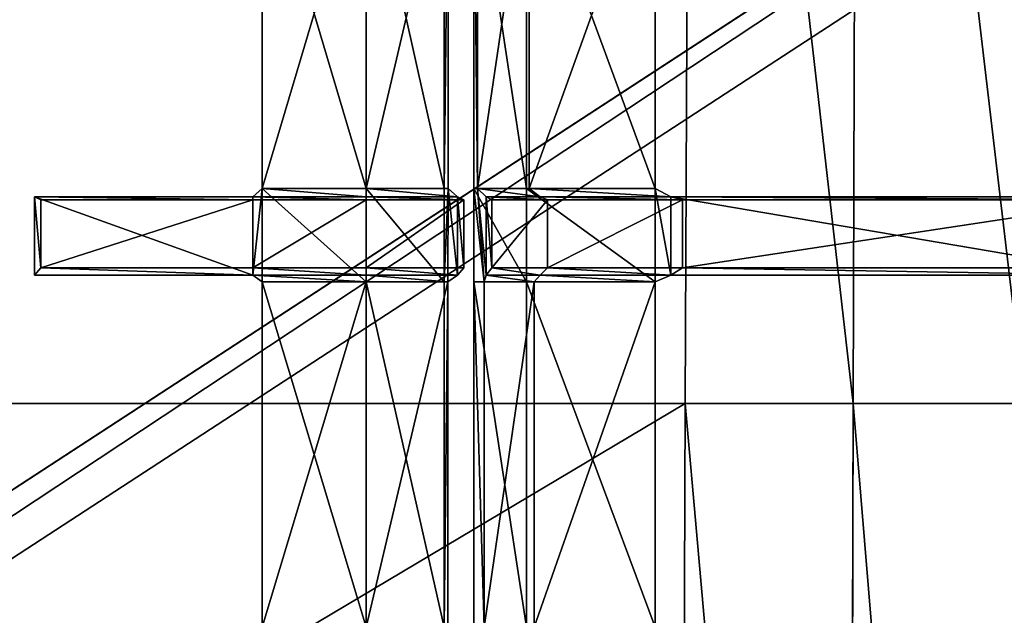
# Model space of a CAD drawing. Extents: x 0 to 31, y 0 to 21.2.
# Tile 517 of 574: x 19 to 23, y 12.5 to 14.9. Entities that reach past the tile are written whole.
import ezdxf

# ---------------------------------------------------------------- set-up
doc = ezdxf.new("R2010")
doc.units = 0
doc.header["$MEASUREMENT"] = 0
doc.layers.get('0').update_dxf_attribs({"color": 13, "linetype": 'CONTINUOUS'})
for name, color, linetype in [('CAST_IRON', 250, 'CONTINUOUS'), ('GALVANIZED_METAL', 252, 'CONTINUOUS'), ('GRATES', 250, 'CONTINUOUS')]:
    doc.layers.add(name, color=color, linetype=linetype)

# ---------------------------------------------------------------- blocks, each defined once
blk = doc.blocks.new('NGM5058UC_TRADECAD_DXF')
at = {"layer": 'CAST_IRON', "color": 0}
for p, q in [((6.2156, 8.55555, -0.18725), (6.1889, 2.72605, -0.18725)), ((6.2156, 8.55555, -0.18725), (6.1889, 2.72605, -0.18725)), ((6.8794, 2.72605, -0.18725), (6.8973, 8.55555, -0.18725)), ((6.8794, 2.72605, -0.18725), (6.8973, 8.55555, -0.18725)), ((6.1889, 2.72605, -0.18725), (-6.4489, 2.72605, -0.18725)), ((6.1889, 2.72605, -0.18725), (-6.4489, 2.72605, -0.18725)), ((6.1889, 2.72605, -0.18725), (6.1622, -4.78625, -0.18725)), ((6.1889, 2.72605, -0.18725), (6.1622, -4.78625, -0.18725)), ((6.8794, 2.72605, -0.18725), (6.1889, 2.72605, -0.18725)), ((6.8794, 2.72605, -0.18725), (6.1889, 2.72605, -0.18725)), ((6.8616, -4.87565, -0.18725), (6.8794, 2.72605, -0.18725)), ((6.8616, -4.87565, -0.18725), (6.8794, 2.72605, -0.18725)), ((7.5831, 2.72605, -0.18725), (6.8794, 2.72605, -0.18725)), ((7.5831, 2.72605, -0.18725), (6.8794, 2.72605, -0.18725))]:
    blk.add_line(p, q, dxfattribs=at)
at = {"layer": 'GALVANIZED_METAL', "color": 0}
for p, q in [((14.216, 9.40775, -1.89865), (-14.3866, -9.24295, -1.89865)), ((14.216, 9.40775, -1.89865), (-14.3866, -9.24295, -1.89865)), ((-14.2165, -9.41305, -1.89865), (14.386, 9.23775, -1.89865)), ((-14.2165, -9.41305, -1.89865), (14.386, 9.23775, -1.89865))]:
    blk.add_line(p, q, dxfattribs=at)
at = {"layer": 'GRATES', "color": 0}
for p, q in [((4.4517, 5.04845, 0.98805), (4.4517, 3.60915, 0.98805)), ((4.4517, 3.60915, 0.70725), (4.4517, 5.04845, 0.70725)), ((4.4517, 3.60915, 0.70725), (4.4517, 5.04845, 0.70725)), ((4.4517, 5.04845, 0.98805), (4.4517, 3.60915, 0.98805)), ((4.8784, 5.04845, 0.70725), (4.8784, 3.60915, 0.70725)), ((4.8784, 3.60915, 0.98805), (4.8784, 5.04845, 0.98805)), ((4.8784, 5.04845, 0.70725), (4.8784, 3.60915, 0.70725)), ((4.8784, 3.60915, 0.98805), (4.8784, 5.04845, 0.98805)), ((5.199, 3.60915, 0.70725), (5.199, 5.04845, 0.70725)), ((5.199, 3.60915, 0.70725), (5.199, 5.04845, 0.70725)), ((5.216, 5.04845, 0.98805), (5.216, 3.60915, 0.98805)), ((5.216, 5.04845, 0.98805), (5.216, 3.60915, 0.98805)), ((5.3207, 5.04845, 0.70725), (5.3207, 3.60915, 0.70725)), ((5.3207, 5.04845, 0.70725), (5.3207, 3.60915, 0.70725)), ((5.3364, 3.60915, 0.98805), (5.3364, 5.04845, 0.98805)), ((5.3364, 3.60915, 0.98805), (5.3364, 5.04845, 0.98805)), ((5.5381, 3.60915, 0.70725), (5.5381, 5.04845, 0.70725)), ((5.5381, 3.60915, 0.70725), (5.5381, 5.04845, 0.70725)), ((5.5492, 5.04845, 0.98805), (5.5492, 3.60915, 0.98805)), ((5.5492, 5.04845, 0.98805), (5.5492, 3.60915, 0.98805)), ((6.066, 5.04845, 0.70725), (6.066, 3.60915, 0.70725)), ((6.066, 3.60915, 0.98805), (6.066, 5.04845, 0.98805)), ((6.066, 5.04845, 0.70725), (6.066, 3.60915, 0.70725)), ((6.066, 3.60915, 0.98805), (6.066, 5.04845, 0.98805)), ((4.4517, 3.60915, 0.98805), (4.413, 3.57525, 1.46245)), ((4.4517, 3.60915, 0.98805), (4.413, 3.57525, 1.46245)), ((4.4517, 3.60915, 0.98805), (4.4517, 3.60915, 0.70725)), ((4.4517, 3.60915, 0.98805), (4.4517, 3.60915, 0.70725)), ((4.4517, 3.60915, 0.98805), (4.4517, 3.22635, 0.98805)), ((4.4517, 3.22635, 0.70725), (4.4517, 3.60915, 0.70725)), ((4.4517, 3.60915, 0.98805), (4.4517, 3.22635, 0.98805)), ((4.8784, 3.60915, 0.70725), (4.4517, 3.60915, 0.70725)), ((4.4517, 3.22635, 0.70725), (4.4517, 3.60915, 0.70725)), ((4.8784, 3.60915, 0.70725), (4.4517, 3.60915, 0.70725)), ((4.8784, 3.60915, 0.98805), (4.4517, 3.60915, 0.98805)), ((4.8784, 3.60915, 0.98805), (4.4517, 3.60915, 0.98805)), ((4.8784, 3.60915, 0.70725), (5.199, 3.60915, 0.70725)), ((5.216, 3.60915, 0.98805), (4.8784, 3.60915, 0.98805)), ((4.8784, 3.60915, 0.70725), (5.199, 3.60915, 0.70725)), ((4.8784, 3.60915, 0.70725), (4.8784, 3.22635, 0.70725)), ((4.8784, 3.57525, 1.46245), (4.8784, 3.60915, 0.98805)), ((5.216, 3.60915, 0.98805), (4.8784, 3.60915, 0.98805)), ((4.8784, 3.60915, 0.70725), (4.8784, 3.22635, 0.70725)), ((4.8784, 3.57525, 1.46245), (4.8784, 3.60915, 0.98805)), ((5.199, 3.60915, 0.70725), (5.216, 3.60915, 0.98805)), ((5.199, 3.22635, 0.70725), (5.199, 3.60915, 0.70725)), ((5.199, 3.60915, 0.70725), (5.216, 3.60915, 0.98805)), ((5.199, 3.22635, 0.70725), (5.199, 3.60915, 0.70725)), ((5.2143, 3.22635, 0.98805), (5.216, 3.60915, 0.98805)), ((5.2143, 3.22635, 0.98805), (5.216, 3.60915, 0.98805)), ((5.216, 3.60915, 0.98805), (5.2536, 3.57525, 1.46245)), ((5.216, 3.60915, 0.98805), (5.2536, 3.57525, 1.46245)), ((5.3207, 3.60915, 0.70725), (5.5381, 3.60915, 0.70725)), ((5.3364, 3.60915, 0.98805), (5.3207, 3.60915, 0.70725)), ((5.3207, 3.60915, 0.70725), (5.5381, 3.60915, 0.70725)), ((5.3207, 3.60915, 0.70725), (5.3207, 3.22635, 0.70725)), ((5.3207, 3.60915, 0.70725), (5.3642, 3.22635, 0.98805)), ((5.3207, 3.60915, 0.70725), (5.3207, 3.22635, 0.70725)), ((5.3207, 3.60915, 0.70725), (5.3642, 3.22635, 0.98805)), ((5.3364, 3.60915, 0.98805), (5.3207, 3.60915, 0.70725)), ((5.5492, 3.60915, 0.98805), (5.3364, 3.60915, 0.98805)), ((5.372, 3.57525, 1.46245), (5.3364, 3.60915, 0.98805)), ((5.5492, 3.60915, 0.98805), (5.3364, 3.60915, 0.98805)), ((5.3364, 3.60915, 0.98805), (5.3642, 3.22635, 0.98805)), ((5.3364, 3.60915, 0.98805), (5.372, 3.25375, 1.46245)), ((5.3364, 3.60915, 0.98805), (5.3642, 3.22635, 0.98805)), ((5.372, 3.57525, 1.46245), (5.3364, 3.60915, 0.98805)), ((5.3364, 3.60915, 0.98805), (5.372, 3.25375, 1.46245)), ((5.5381, 3.22635, 0.70725), (5.5381, 3.60915, 0.70725)), ((6.066, 3.60915, 0.70725), (5.5381, 3.60915, 0.70725)), ((5.5381, 3.22635, 0.70725), (5.5381, 3.60915, 0.70725)), ((6.066, 3.60915, 0.70725), (5.5381, 3.60915, 0.70725)), ((5.5492, 3.60915, 0.98805), (5.5934, 3.57525, 1.46245)), ((6.066, 3.60915, 0.98805), (5.5492, 3.60915, 0.98805)), ((5.5492, 3.60915, 0.98805), (5.5934, 3.57525, 1.46245)), ((6.066, 3.60915, 0.98805), (5.5492, 3.60915, 0.98805)), ((6.066, 3.60915, 0.70725), (6.066, 3.60915, 0.98805)), ((6.066, 3.60915, 0.70725), (6.066, 3.60915, 0.98805)), ((6.066, 3.60915, 0.70725), (6.066, 3.22635, 0.70725)), ((6.066, 3.22635, 0.98805), (6.066, 3.60915, 0.98805)), ((6.131, 3.57525, 1.46245), (6.066, 3.60915, 0.98805)), ((6.066, 3.22635, 0.98805), (6.066, 3.60915, 0.98805)), ((6.066, 3.60915, 0.70725), (6.066, 3.22635, 0.70725)), ((6.131, 3.57525, 1.46245), (6.066, 3.60915, 0.98805)), ((3.5166, 3.57525, 1.46245), (3.5426, 3.56355, 1.82375)), ((3.5166, 3.25375, 1.46245), (3.5166, 3.57525, 1.46245)), ((4.413, 3.57525, 1.46245), (3.5166, 3.57525, 1.46245)), ((3.5166, 3.25375, 1.46245), (3.5166, 3.57525, 1.46245)), ((3.5166, 3.57525, 1.46245), (3.5426, 3.56355, 1.82375)), ((4.413, 3.57525, 1.46245), (3.5166, 3.57525, 1.46245)), ((3.5426, 3.56355, 1.82375), (3.5426, 3.28285, 1.82375)), ((4.413, 3.56355, 1.82375), (3.5426, 3.56355, 1.82375)), ((3.5426, 3.56355, 1.82375), (3.5426, 3.28285, 1.82375)), ((4.413, 3.56355, 1.82375), (3.5426, 3.56355, 1.82375)), ((4.413, 3.57525, 1.46245), (4.413, 3.25375, 1.46245)), ((4.413, 3.56355, 1.82375), (4.413, 3.57525, 1.46245)), ((4.413, 3.57525, 1.46245), (4.8784, 3.57525, 1.46245)), ((4.413, 3.57525, 1.46245), (4.413, 3.25375, 1.46245)), ((4.413, 3.56355, 1.82375), (4.413, 3.57525, 1.46245)), ((4.413, 3.57525, 1.46245), (4.8784, 3.57525, 1.46245)), ((4.8785, 3.56355, 1.82375), (4.413, 3.56355, 1.82375)), ((4.413, 3.56355, 1.82375), (4.413, 3.28285, 1.82375)), ((4.413, 3.56355, 1.82375), (4.413, 3.28285, 1.82375)), ((4.8785, 3.56355, 1.82375), (4.413, 3.56355, 1.82375)), ((4.8784, 3.57525, 1.46245), (4.8785, 3.56355, 1.82375)), ((5.2536, 3.57525, 1.46245), (4.8784, 3.57525, 1.46245)), ((4.8784, 3.57525, 1.46245), (4.8785, 3.56355, 1.82375)), ((5.2536, 3.57525, 1.46245), (4.8784, 3.57525, 1.46245)), ((4.8785, 3.28285, 1.82375), (4.8785, 3.56355, 1.82375)), ((4.8785, 3.56355, 1.82375), (5.28, 3.56355, 1.82375)), ((4.8785, 3.56355, 1.82375), (5.28, 3.56355, 1.82375)), ((4.8785, 3.28285, 1.82375), (4.8785, 3.56355, 1.82375)), ((5.28, 3.56355, 1.82375), (5.2536, 3.57525, 1.46245)), ((5.2536, 3.57525, 1.46245), (5.2536, 3.25375, 1.46245)), ((5.2536, 3.57525, 1.46245), (5.2536, 3.25375, 1.46245)), ((5.28, 3.56355, 1.82375), (5.2536, 3.57525, 1.46245)), ((5.28, 3.56355, 1.82375), (5.28, 3.28285, 1.82375)), ((5.28, 3.56355, 1.82375), (5.28, 3.28285, 1.82375)), ((5.5934, 3.57525, 1.46245), (5.372, 3.57525, 1.46245)), ((5.372, 3.57525, 1.46245), (5.3958, 3.56355, 1.81375)), ((5.372, 3.25375, 1.46245), (5.372, 3.57525, 1.46245)), ((5.372, 3.57525, 1.46245), (5.3958, 3.56355, 1.81375)), ((5.5934, 3.57525, 1.46245), (5.372, 3.57525, 1.46245)), ((5.372, 3.25375, 1.46245), (5.372, 3.57525, 1.46245)), ((5.3958, 3.28285, 1.81375), (5.3958, 3.56355, 1.81375)), ((5.3958, 3.56355, 1.81375), (5.624, 3.56355, 1.81375)), ((5.3958, 3.28285, 1.81375), (5.3958, 3.56355, 1.81375)), ((5.3958, 3.56355, 1.81375), (5.624, 3.56355, 1.81375)), ((5.624, 3.56355, 1.81375), (5.5934, 3.57525, 1.46245)), ((5.5934, 3.57525, 1.46245), (6.131, 3.57525, 1.46245)), ((5.5934, 3.57525, 1.46245), (6.131, 3.57525, 1.46245)), ((5.624, 3.56355, 1.81375), (5.5934, 3.57525, 1.46245)), ((5.624, 3.56355, 1.81375), (5.624, 3.28285, 1.81375)), ((6.1781, 3.56355, 1.81375), (5.624, 3.56355, 1.81375)), ((5.624, 3.56355, 1.81375), (5.624, 3.28285, 1.81375)), ((6.1781, 3.56355, 1.81375), (5.624, 3.56355, 1.81375)), ((6.131, 3.25375, 1.46245), (6.131, 3.57525, 1.46245)), ((6.131, 3.57525, 1.46245), (6.1781, 3.56355, 1.81375)), ((8.0218, 3.57525, 1.46245), (6.131, 3.57525, 1.46245)), ((6.131, 3.25375, 1.46245), (6.131, 3.57525, 1.46245)), ((6.131, 3.57525, 1.46245), (6.1781, 3.56355, 1.81375)), ((8.0218, 3.57525, 1.46245), (6.131, 3.57525, 1.46245)), ((8.0226, 3.56355, 1.81375), (6.1781, 3.56355, 1.81375)), ((6.1781, 3.28285, 1.81375), (6.1781, 3.56355, 1.81375)), ((8.0226, 3.56355, 1.81375), (6.1781, 3.56355, 1.81375)), ((6.1781, 3.28285, 1.81375), (6.1781, 3.56355, 1.81375)), ((3.5426, 3.28285, 1.82375), (3.5166, 3.25375, 1.46245)), ((3.5426, 3.28285, 1.82375), (3.5166, 3.25375, 1.46245)), ((3.5426, 3.28285, 1.82375), (4.413, 3.28285, 1.82375)), ((3.5426, 3.28285, 1.82375), (4.413, 3.28285, 1.82375)), ((4.413, 3.28285, 1.82375), (4.413, 3.25375, 1.46245)), ((4.8785, 3.28285, 1.82375), (4.413, 3.28285, 1.82375)), ((4.8785, 3.28285, 1.82375), (4.413, 3.28285, 1.82375)), ((4.413, 3.28285, 1.82375), (4.413, 3.25375, 1.46245)), ((4.8784, 3.25375, 1.46245), (4.8785, 3.28285, 1.82375)), ((4.8784, 3.25375, 1.46245), (4.8785, 3.28285, 1.82375)), ((5.28, 3.28285, 1.82375), (4.8785, 3.28285, 1.82375)), ((5.28, 3.28285, 1.82375), (4.8785, 3.28285, 1.82375)), ((5.28, 3.28285, 1.82375), (5.2536, 3.25375, 1.46245)), ((5.28, 3.28285, 1.82375), (5.2536, 3.25375, 1.46245)), ((5.372, 3.25375, 1.46245), (5.3958, 3.28285, 1.81375)), ((5.372, 3.25375, 1.46245), (5.3958, 3.28285, 1.81375)), ((5.624, 3.28285, 1.81375), (5.3958, 3.28285, 1.81375)), ((5.624, 3.28285, 1.81375), (5.3958, 3.28285, 1.81375)), ((5.624, 3.28285, 1.81375), (5.5934, 3.25375, 1.46245)), ((5.624, 3.28285, 1.81375), (5.5934, 3.25375, 1.46245)), ((6.1781, 3.28285, 1.81375), (5.624, 3.28285, 1.81375)), ((6.1781, 3.28285, 1.81375), (5.624, 3.28285, 1.81375)), ((6.131, 3.25375, 1.46245), (6.1781, 3.28285, 1.81375)), ((6.131, 3.25375, 1.46245), (6.1781, 3.28285, 1.81375)), ((6.1781, 3.28285, 1.81375), (8.0226, 3.28285, 1.81375)), ((6.1781, 3.28285, 1.81375), (8.0226, 3.28285, 1.81375)), ((4.413, 3.25375, 1.46245), (3.5166, 3.25375, 1.46245)), ((4.413, 3.25375, 1.46245), (3.5166, 3.25375, 1.46245)), ((4.413, 3.25375, 1.46245), (4.8784, 3.25375, 1.46245)), ((4.4517, 3.22635, 0.98805), (4.413, 3.25375, 1.46245)), ((4.4517, 3.22635, 0.98805), (4.413, 3.25375, 1.46245)), ((4.413, 3.25375, 1.46245), (4.8784, 3.25375, 1.46245)), ((5.2536, 3.25375, 1.46245), (4.8784, 3.25375, 1.46245)), ((4.8784, 3.25375, 1.46245), (4.8784, 3.22635, 0.98805)), ((5.2536, 3.25375, 1.46245), (4.8784, 3.25375, 1.46245)), ((4.8784, 3.25375, 1.46245), (4.8784, 3.22635, 0.98805)), ((5.2143, 3.22635, 0.98805), (5.2536, 3.25375, 1.46245)), ((5.2143, 3.22635, 0.98805), (5.2536, 3.25375, 1.46245)), ((5.3642, 3.22635, 0.98805), (5.372, 3.25375, 1.46245)), ((5.3642, 3.22635, 0.98805), (5.372, 3.25375, 1.46245)), ((5.5934, 3.25375, 1.46245), (5.372, 3.25375, 1.46245)), ((5.5934, 3.25375, 1.46245), (5.372, 3.25375, 1.46245)), ((5.5689, 3.22635, 0.98805), (5.5934, 3.25375, 1.46245)), ((5.5689, 3.22635, 0.98805), (5.5934, 3.25375, 1.46245)), ((5.5934, 3.25375, 1.46245), (6.131, 3.25375, 1.46245)), ((5.5934, 3.25375, 1.46245), (6.131, 3.25375, 1.46245)), ((6.131, 3.25375, 1.46245), (6.066, 3.22635, 0.98805)), ((6.131, 3.25375, 1.46245), (6.066, 3.22635, 0.98805)), ((8.0218, 3.25375, 1.46245), (6.131, 3.25375, 1.46245)), ((8.0218, 3.25375, 1.46245), (6.131, 3.25375, 1.46245)), ((4.4517, 3.22635, 0.70725), (4.4517, 3.22635, 0.98805)), ((4.4517, 3.22635, 0.98805), (4.4517, 1.80565, 0.98805)), ((4.4517, 1.80565, 0.70725), (4.4517, 3.22635, 0.70725)), ((4.4517, 3.22635, 0.70725), (4.4517, 3.22635, 0.98805)), ((4.8784, 3.22635, 0.98805), (4.4517, 3.22635, 0.98805)), ((4.8784, 3.22635, 0.70725), (4.4517, 3.22635, 0.70725)), ((4.4517, 1.80565, 0.70725), (4.4517, 3.22635, 0.70725)), ((4.8784, 3.22635, 0.70725), (4.4517, 3.22635, 0.70725)), ((4.4517, 3.22635, 0.98805), (4.4517, 1.80565, 0.98805)), ((4.8784, 3.22635, 0.98805), (4.4517, 3.22635, 0.98805)), ((4.8784, 3.22635, 0.70725), (5.199, 3.22635, 0.70725)), ((4.8784, 1.80565, 0.98805), (4.8784, 3.22635, 0.98805)), ((4.8784, 3.22635, 0.98805), (5.2143, 3.22635, 0.98805)), ((4.8784, 3.22635, 0.70725), (5.199, 3.22635, 0.70725)), ((4.8784, 3.22635, 0.70725), (4.8784, 1.80565, 0.70725)), ((4.8784, 3.22635, 0.70725), (4.8784, 1.80565, 0.70725)), ((4.8784, 3.22635, 0.98805), (5.2143, 3.22635, 0.98805)), ((4.8784, 1.80565, 0.98805), (4.8784, 3.22635, 0.98805)), ((5.2143, 3.22635, 0.98805), (5.199, 3.22635, 0.70725)), ((5.199, 3.22635, 0.70725), (5.199, 1.80565, 0.70725)), ((5.199, 3.22635, 0.70725), (5.199, 1.80565, 0.70725)), ((5.2143, 3.22635, 0.98805), (5.199, 3.22635, 0.70725)), ((5.2143, 1.80565, 0.98805), (5.2143, 3.22635, 0.98805)), ((5.2143, 1.80565, 0.98805), (5.2143, 3.22635, 0.98805)), ((5.3207, 3.22635, 0.70725), (5.3642, 3.22635, 0.98805)), ((5.3207, 1.80565, 0.70725), (5.3207, 3.22635, 0.70725)), ((5.3207, 3.22635, 0.70725), (5.5381, 3.22635, 0.70725)), ((5.3207, 3.22635, 0.70725), (5.5381, 3.22635, 0.70725)), ((5.3207, 1.80565, 0.70725), (5.3207, 3.22635, 0.70725)), ((5.3207, 3.22635, 0.70725), (5.3642, 3.22635, 0.98805)), ((5.3642, 3.22635, 0.98805), (5.3642, 1.80565, 0.98805)), ((5.3642, 3.22635, 0.98805), (5.3642, 1.80565, 0.98805)), ((5.3642, 3.22635, 0.98805), (5.5689, 3.22635, 0.98805)), ((5.3642, 3.22635, 0.98805), (5.5689, 3.22635, 0.98805)), ((5.5381, 1.80565, 0.70725), (5.5381, 3.22635, 0.70725)), ((6.066, 3.22635, 0.70725), (5.5381, 3.22635, 0.70725)), ((5.5381, 1.80565, 0.70725), (5.5381, 3.22635, 0.70725)), ((6.066, 3.22635, 0.70725), (5.5381, 3.22635, 0.70725)), ((5.5689, 3.22635, 0.98805), (5.5689, 1.80565, 0.98805)), ((6.066, 3.22635, 0.98805), (5.5689, 3.22635, 0.98805)), ((5.5689, 3.22635, 0.98805), (5.5689, 1.80565, 0.98805)), ((6.066, 3.22635, 0.98805), (5.5689, 3.22635, 0.98805)), ((6.066, 3.22635, 0.98805), (6.066, 3.22635, 0.70725)), ((6.066, 3.22635, 0.70725), (6.066, 1.80565, 0.70725)), ((6.066, 1.80565, 0.98805), (6.066, 3.22635, 0.98805)), ((6.066, 3.22635, 0.98805), (6.066, 3.22635, 0.70725)), ((6.066, 3.22635, 0.70725), (6.066, 1.80565, 0.70725)), ((6.066, 1.80565, 0.98805), (6.066, 3.22635, 0.98805))]:
    blk.add_line(p, q, dxfattribs=at)
at = {"layer": 'CAST_IRON', "color": 0}
mesh = blk.add_polyface(dxfattribs=at)
corners = [(6.2156, 8.55555, -0.18725), (-6.4489, 2.72605, -0.18725), (-6.4756, 8.55555, -0.18725), (6.1889, 2.72605, -0.18725)]
mesh.append_faces([[corners[k] for k in face] for face in [(0, 1, 2), (1, 0, 3)]], dxfattribs={"vtx0": -1, "color": 0})
mesh = blk.add_polyface(dxfattribs=at)
corners = [(6.2156, 8.55555, -0.18725), (6.8794, 2.72605, -0.18725), (6.1889, 2.72605, -0.18725), (6.8973, 8.55555, -0.18725)]
mesh.append_faces([[corners[k] for k in face] for face in [(0, 1, 2), (1, 0, 3)]], dxfattribs={"vtx0": -1, "color": 0})
mesh = blk.add_polyface(dxfattribs=at)
corners = [(6.8973, 8.55555, -0.18725), (7.5831, 2.72605, -0.18725), (6.8794, 2.72605, -0.18725), (7.5831, 8.55555, -0.18725)]
mesh.append_faces([[corners[k] for k in face] for face in [(0, 1, 2), (1, 0, 3)]], dxfattribs={"vtx0": -1, "color": 0})
mesh = blk.add_polyface(dxfattribs=at)
corners = [(6.1889, 2.72605, -0.18725), (-6.4222, -4.78625, -0.18725), (-6.4489, 2.72605, -0.18725), (6.1622, -4.78625, -0.18725)]
mesh.append_faces([[corners[k] for k in face] for face in [(0, 1, 2), (1, 0, 3)]], dxfattribs={"vtx0": -1, "color": 0})
mesh = blk.add_polyface(dxfattribs=at)
corners = [(6.1889, 2.72605, -0.18725), (6.8616, -4.87565, -0.18725), (6.1622, -4.78625, -0.18725), (6.8794, 2.72605, -0.18725)]
mesh.append_faces([[corners[k] for k in face] for face in [(0, 1, 2), (1, 0, 3)]], dxfattribs={"vtx0": -1, "color": 0})
mesh = blk.add_polyface(dxfattribs=at)
corners = [(6.8794, 2.72605, -0.18725), (7.5241, -5.07615, -0.18725), (6.8616, -4.87565, -0.18725), (7.5831, 2.72605, -0.18725)]
mesh.append_faces([[corners[k] for k in face] for face in [(0, 1, 2), (1, 0, 3)]], dxfattribs={"vtx0": -1, "color": 0})
at = {"layer": 'GALVANIZED_METAL', "color": 0}
mesh = blk.add_polyface(dxfattribs=at)
corners = [(-14.2165, -9.41305, -1.89865), (14.216, 9.40775, -1.89865), (-14.3866, -9.24295, -1.89865), (14.386, 9.23775, -1.89865)]
mesh.append_faces([[corners[k] for k in face] for face in [(0, 1, 2), (1, 0, 3)]], dxfattribs={"vtx0": -1, "color": 0})
mesh = blk.add_polyface(dxfattribs=at)
corners = [(14.216, 9.40775, -1.89865), (-14.2165, 9.40775, -1.89865), (-14.3866, -9.24295, -1.89865)]
mesh.append_faces([[corners[k] for k in face] for face in [(0, 1, 2)]], dxfattribs={"color": 0})
mesh = blk.add_polyface(dxfattribs=at)
corners = [(14.386, 9.23775, -1.89865), (-14.2165, -9.41305, -1.89865), (14.2159, -9.41295, -1.89865)]
mesh.append_faces([[corners[k] for k in face] for face in [(0, 1, 2)]], dxfattribs={"color": 0})
at = {"layer": 'GRATES', "color": 0}
mesh = blk.add_polyface(dxfattribs=at)
corners = [(4.4517, 5.04845, 0.70725), (4.4517, 3.60915, 0.98805), (4.4517, 3.60915, 0.70725), (4.4517, 5.04845, 0.98805)]
mesh.append_faces([[corners[k] for k in face] for face in [(0, 1, 2), (1, 0, 3)]], dxfattribs={"vtx0": -1, "color": 0})
mesh = blk.add_polyface(dxfattribs=at)
corners = [(4.8784, 3.60915, 0.70725), (4.4517, 5.04845, 0.70725), (4.4517, 3.60915, 0.70725), (4.8784, 5.04845, 0.70725)]
mesh.append_faces([[corners[k] for k in face] for face in [(0, 1, 2), (1, 0, 3)]], dxfattribs={"vtx0": -1, "color": 0})
mesh = blk.add_polyface(dxfattribs=at)
corners = [(4.8784, 5.04845, 0.98805), (4.4517, 3.60915, 0.98805), (4.4517, 5.04845, 0.98805), (4.8784, 3.60915, 0.98805)]
mesh.append_faces([[corners[k] for k in face] for face in [(0, 1, 2), (1, 0, 3)]], dxfattribs={"vtx0": -1, "color": 0})
mesh = blk.add_polyface(dxfattribs=at)
corners = [(5.199, 3.60915, 0.70725), (4.8784, 5.04845, 0.70725), (4.8784, 3.60915, 0.70725), (5.199, 5.04845, 0.70725)]
mesh.append_faces([[corners[k] for k in face] for face in [(0, 1, 2), (1, 0, 3)]], dxfattribs={"vtx0": -1, "color": 0})
mesh = blk.add_polyface(dxfattribs=at)
corners = [(5.216, 5.04845, 0.98805), (4.8784, 3.60915, 0.98805), (4.8784, 5.04845, 0.98805), (5.216, 3.60915, 0.98805)]
mesh.append_faces([[corners[k] for k in face] for face in [(0, 1, 2), (1, 0, 3)]], dxfattribs={"vtx0": -1, "color": 0})
mesh = blk.add_polyface(dxfattribs=at)
corners = [(5.216, 5.04845, 0.98805), (5.199, 3.60915, 0.70725), (5.216, 3.60915, 0.98805), (5.199, 5.04845, 0.70725)]
mesh.append_faces([[corners[k] for k in face] for face in [(0, 1, 2), (1, 0, 3)]], dxfattribs={"vtx0": -1, "color": 0})
mesh = blk.add_polyface(dxfattribs=at)
corners = [(5.5381, 3.60915, 0.70725), (5.3207, 5.04845, 0.70725), (5.3207, 3.60915, 0.70725), (5.5381, 5.04845, 0.70725)]
mesh.append_faces([[corners[k] for k in face] for face in [(0, 1, 2), (1, 0, 3)]], dxfattribs={"vtx0": -1, "color": 0})
mesh = blk.add_polyface(dxfattribs=at)
corners = [(5.3207, 5.04845, 0.70725), (5.3364, 3.60915, 0.98805), (5.3207, 3.60915, 0.70725), (5.3364, 5.04845, 0.98805)]
mesh.append_faces([[corners[k] for k in face] for face in [(0, 1, 2), (1, 0, 3)]], dxfattribs={"vtx0": -1, "color": 0})
mesh = blk.add_polyface(dxfattribs=at)
corners = [(5.5492, 5.04845, 0.98805), (5.3364, 3.60915, 0.98805), (5.3364, 5.04845, 0.98805), (5.5492, 3.60915, 0.98805)]
mesh.append_faces([[corners[k] for k in face] for face in [(0, 1, 2), (1, 0, 3)]], dxfattribs={"vtx0": -1, "color": 0})
mesh = blk.add_polyface(dxfattribs=at)
corners = [(6.066, 3.60915, 0.70725), (5.5381, 5.04845, 0.70725), (5.5381, 3.60915, 0.70725), (6.066, 5.04845, 0.70725)]
mesh.append_faces([[corners[k] for k in face] for face in [(0, 1, 2), (1, 0, 3)]], dxfattribs={"vtx0": -1, "color": 0})
mesh = blk.add_polyface(dxfattribs=at)
corners = [(6.066, 5.04845, 0.98805), (5.5492, 3.60915, 0.98805), (5.5492, 5.04845, 0.98805), (6.066, 3.60915, 0.98805)]
mesh.append_faces([[corners[k] for k in face] for face in [(0, 1, 2), (1, 0, 3)]], dxfattribs={"vtx0": -1, "color": 0})
mesh = blk.add_polyface(dxfattribs=at)
corners = [(6.066, 5.04845, 0.98805), (6.066, 3.60915, 0.70725), (6.066, 3.60915, 0.98805), (6.066, 5.04845, 0.70725)]
mesh.append_faces([[corners[k] for k in face] for face in [(0, 1, 2), (1, 0, 3)]], dxfattribs={"vtx0": -1, "color": 0})
mesh = blk.add_polyface(dxfattribs=at)
corners = [(4.4517, 3.60915, 0.98805), (4.413, 3.25375, 1.46245), (4.4517, 3.22635, 0.98805), (4.413, 3.57525, 1.46245)]
mesh.append_faces([[corners[k] for k in face] for face in [(0, 1, 2), (1, 0, 3)]], dxfattribs={"vtx0": -1, "color": 0})
mesh = blk.add_polyface(dxfattribs=at)
corners = [(4.8784, 3.57525, 1.46245), (4.4517, 3.60915, 0.98805), (4.8784, 3.60915, 0.98805), (4.413, 3.57525, 1.46245)]
mesh.append_faces([[corners[k] for k in face] for face in [(0, 1, 2), (1, 0, 3)]], dxfattribs={"vtx0": -1, "color": 0})
mesh = blk.add_polyface(dxfattribs=at)
corners = [(4.4517, 3.60915, 0.70725), (4.4517, 3.22635, 0.98805), (4.4517, 3.22635, 0.70725), (4.4517, 3.60915, 0.98805)]
mesh.append_faces([[corners[k] for k in face] for face in [(0, 1, 2), (1, 0, 3)]], dxfattribs={"vtx0": -1, "color": 0})
mesh = blk.add_polyface(dxfattribs=at)
corners = [(4.8784, 3.22635, 0.70725), (4.4517, 3.60915, 0.70725), (4.4517, 3.22635, 0.70725), (4.8784, 3.60915, 0.70725)]
mesh.append_faces([[corners[k] for k in face] for face in [(0, 1, 2), (1, 0, 3)]], dxfattribs={"vtx0": -1, "color": 0})
mesh = blk.add_polyface(dxfattribs=at)
corners = [(5.199, 3.22635, 0.70725), (4.8784, 3.60915, 0.70725), (4.8784, 3.22635, 0.70725), (5.199, 3.60915, 0.70725)]
mesh.append_faces([[corners[k] for k in face] for face in [(0, 1, 2), (1, 0, 3)]], dxfattribs={"vtx0": -1, "color": 0})
mesh = blk.add_polyface(dxfattribs=at)
corners = [(5.2536, 3.57525, 1.46245), (4.8784, 3.60915, 0.98805), (5.216, 3.60915, 0.98805), (4.8784, 3.57525, 1.46245)]
mesh.append_faces([[corners[k] for k in face] for face in [(0, 1, 2), (1, 0, 3)]], dxfattribs={"vtx0": -1, "color": 0})
mesh = blk.add_polyface(dxfattribs=at)
corners = [(5.216, 3.60915, 0.98805), (5.199, 3.22635, 0.70725), (5.2143, 3.22635, 0.98805)]
mesh.append_faces([[corners[k] for k in face] for face in [(0, 1, 2)]], dxfattribs={"color": 0})
mesh = blk.add_polyface(dxfattribs=at)
corners = [(5.199, 3.60915, 0.70725), (5.199, 3.22635, 0.70725), (5.216, 3.60915, 0.98805)]
mesh.append_faces([[corners[k] for k in face] for face in [(0, 1, 2)]], dxfattribs={"color": 0})
mesh = blk.add_polyface(dxfattribs=at)
corners = [(5.216, 3.60915, 0.98805), (5.2143, 3.22635, 0.98805), (5.2536, 3.25375, 1.46245)]
mesh.append_faces([[corners[k] for k in face] for face in [(0, 1, 2)]], dxfattribs={"color": 0})
mesh = blk.add_polyface(dxfattribs=at)
corners = [(5.216, 3.60915, 0.98805), (5.2536, 3.25375, 1.46245), (5.2536, 3.57525, 1.46245)]
mesh.append_faces([[corners[k] for k in face] for face in [(0, 1, 2)]], dxfattribs={"color": 0})
mesh = blk.add_polyface(dxfattribs=at)
corners = [(5.5381, 3.22635, 0.70725), (5.3207, 3.60915, 0.70725), (5.3207, 3.22635, 0.70725), (5.5381, 3.60915, 0.70725)]
mesh.append_faces([[corners[k] for k in face] for face in [(0, 1, 2), (1, 0, 3)]], dxfattribs={"vtx0": -1, "color": 0})
mesh = blk.add_polyface(dxfattribs=at)
corners = [(5.3207, 3.60915, 0.70725), (5.3642, 3.22635, 0.98805), (5.3207, 3.22635, 0.70725)]
mesh.append_faces([[corners[k] for k in face] for face in [(0, 1, 2)]], dxfattribs={"color": 0})
mesh = blk.add_polyface(dxfattribs=at)
corners = [(5.3364, 3.60915, 0.98805), (5.3642, 3.22635, 0.98805), (5.3207, 3.60915, 0.70725)]
mesh.append_faces([[corners[k] for k in face] for face in [(0, 1, 2)]], dxfattribs={"color": 0})
mesh = blk.add_polyface(dxfattribs=at)
corners = [(5.5934, 3.57525, 1.46245), (5.3364, 3.60915, 0.98805), (5.5492, 3.60915, 0.98805), (5.372, 3.57525, 1.46245)]
mesh.append_faces([[corners[k] for k in face] for face in [(0, 1, 2), (1, 0, 3)]], dxfattribs={"vtx0": -1, "color": 0})
mesh = blk.add_polyface(dxfattribs=at)
corners = [(5.3364, 3.60915, 0.98805), (5.372, 3.25375, 1.46245), (5.3642, 3.22635, 0.98805)]
mesh.append_faces([[corners[k] for k in face] for face in [(0, 1, 2)]], dxfattribs={"color": 0})
mesh = blk.add_polyface(dxfattribs=at)
corners = [(5.3364, 3.60915, 0.98805), (5.372, 3.57525, 1.46245), (5.372, 3.25375, 1.46245)]
mesh.append_faces([[corners[k] for k in face] for face in [(0, 1, 2)]], dxfattribs={"color": 0})
mesh = blk.add_polyface(dxfattribs=at)
corners = [(6.066, 3.22635, 0.70725), (5.5381, 3.60915, 0.70725), (5.5381, 3.22635, 0.70725), (6.066, 3.60915, 0.70725)]
mesh.append_faces([[corners[k] for k in face] for face in [(0, 1, 2), (1, 0, 3)]], dxfattribs={"vtx0": -1, "color": 0})
mesh = blk.add_polyface(dxfattribs=at)
corners = [(6.131, 3.57525, 1.46245), (5.5492, 3.60915, 0.98805), (6.066, 3.60915, 0.98805), (5.5934, 3.57525, 1.46245)]
mesh.append_faces([[corners[k] for k in face] for face in [(0, 1, 2), (1, 0, 3)]], dxfattribs={"vtx0": -1, "color": 0})
mesh = blk.add_polyface(dxfattribs=at)
corners = [(6.066, 3.60915, 0.98805), (6.066, 3.22635, 0.70725), (6.066, 3.22635, 0.98805), (6.066, 3.60915, 0.70725)]
mesh.append_faces([[corners[k] for k in face] for face in [(0, 1, 2), (1, 0, 3)]], dxfattribs={"vtx0": -1, "color": 0})
mesh = blk.add_polyface(dxfattribs=at)
corners = [(6.131, 3.25375, 1.46245), (6.066, 3.60915, 0.98805), (6.066, 3.22635, 0.98805), (6.131, 3.57525, 1.46245)]
mesh.append_faces([[corners[k] for k in face] for face in [(0, 1, 2), (1, 0, 3)]], dxfattribs={"vtx0": -1, "color": 0})
mesh = blk.add_polyface(dxfattribs=at)
corners = [(3.5166, 3.57525, 1.46245), (3.5426, 3.28285, 1.82375), (3.5166, 3.25375, 1.46245), (3.5426, 3.56355, 1.82375)]
mesh.append_faces([[corners[k] for k in face] for face in [(0, 1, 2), (1, 0, 3)]], dxfattribs={"vtx0": -1, "color": 0})
mesh = blk.add_polyface(dxfattribs=at)
corners = [(4.413, 3.25375, 1.46245), (3.5166, 3.57525, 1.46245), (3.5166, 3.25375, 1.46245), (4.413, 3.57525, 1.46245)]
mesh.append_faces([[corners[k] for k in face] for face in [(0, 1, 2), (1, 0, 3)]], dxfattribs={"vtx0": -1, "color": 0})
mesh = blk.add_polyface(dxfattribs=at)
corners = [(4.413, 3.56355, 1.82375), (3.5166, 3.57525, 1.46245), (4.413, 3.57525, 1.46245), (3.5426, 3.56355, 1.82375)]
mesh.append_faces([[corners[k] for k in face] for face in [(0, 1, 2), (1, 0, 3)]], dxfattribs={"vtx0": -1, "color": 0})
mesh = blk.add_polyface(dxfattribs=at)
corners = [(4.413, 3.56355, 1.82375), (3.5426, 3.28285, 1.82375), (3.5426, 3.56355, 1.82375), (4.413, 3.28285, 1.82375)]
mesh.append_faces([[corners[k] for k in face] for face in [(0, 1, 2), (1, 0, 3)]], dxfattribs={"vtx0": -1, "color": 0})
mesh = blk.add_polyface(dxfattribs=at)
corners = [(4.8785, 3.56355, 1.82375), (4.413, 3.57525, 1.46245), (4.8784, 3.57525, 1.46245), (4.413, 3.56355, 1.82375)]
mesh.append_faces([[corners[k] for k in face] for face in [(0, 1, 2), (1, 0, 3)]], dxfattribs={"vtx0": -1, "color": 0})
mesh = blk.add_polyface(dxfattribs=at)
corners = [(4.8785, 3.56355, 1.82375), (4.413, 3.28285, 1.82375), (4.413, 3.56355, 1.82375), (4.8785, 3.28285, 1.82375)]
mesh.append_faces([[corners[k] for k in face] for face in [(0, 1, 2), (1, 0, 3)]], dxfattribs={"vtx0": -1, "color": 0})
mesh = blk.add_polyface(dxfattribs=at)
corners = [(5.28, 3.56355, 1.82375), (4.8784, 3.57525, 1.46245), (5.2536, 3.57525, 1.46245), (4.8785, 3.56355, 1.82375)]
mesh.append_faces([[corners[k] for k in face] for face in [(0, 1, 2), (1, 0, 3)]], dxfattribs={"vtx0": -1, "color": 0})
mesh = blk.add_polyface(dxfattribs=at)
corners = [(5.28, 3.56355, 1.82375), (4.8785, 3.28285, 1.82375), (4.8785, 3.56355, 1.82375), (5.28, 3.28285, 1.82375)]
mesh.append_faces([[corners[k] for k in face] for face in [(0, 1, 2), (1, 0, 3)]], dxfattribs={"vtx0": -1, "color": 0})
mesh = blk.add_polyface(dxfattribs=at)
corners = [(5.28, 3.28285, 1.82375), (5.2536, 3.57525, 1.46245), (5.2536, 3.25375, 1.46245), (5.28, 3.56355, 1.82375)]
mesh.append_faces([[corners[k] for k in face] for face in [(0, 1, 2), (1, 0, 3)]], dxfattribs={"vtx0": -1, "color": 0})
mesh = blk.add_polyface(dxfattribs=at)
corners = [(5.372, 3.57525, 1.46245), (5.3958, 3.28285, 1.81375), (5.372, 3.25375, 1.46245), (5.3958, 3.56355, 1.81375)]
mesh.append_faces([[corners[k] for k in face] for face in [(0, 1, 2), (1, 0, 3)]], dxfattribs={"vtx0": -1, "color": 0})
mesh = blk.add_polyface(dxfattribs=at)
corners = [(5.624, 3.56355, 1.81375), (5.372, 3.57525, 1.46245), (5.5934, 3.57525, 1.46245), (5.3958, 3.56355, 1.81375)]
mesh.append_faces([[corners[k] for k in face] for face in [(0, 1, 2), (1, 0, 3)]], dxfattribs={"vtx0": -1, "color": 0})
mesh = blk.add_polyface(dxfattribs=at)
corners = [(5.624, 3.56355, 1.81375), (5.3958, 3.28285, 1.81375), (5.3958, 3.56355, 1.81375), (5.624, 3.28285, 1.81375)]
mesh.append_faces([[corners[k] for k in face] for face in [(0, 1, 2), (1, 0, 3)]], dxfattribs={"vtx0": -1, "color": 0})
mesh = blk.add_polyface(dxfattribs=at)
corners = [(6.1781, 3.56355, 1.81375), (5.5934, 3.57525, 1.46245), (6.131, 3.57525, 1.46245), (5.624, 3.56355, 1.81375)]
mesh.append_faces([[corners[k] for k in face] for face in [(0, 1, 2), (1, 0, 3)]], dxfattribs={"vtx0": -1, "color": 0})
mesh = blk.add_polyface(dxfattribs=at)
corners = [(6.1781, 3.56355, 1.81375), (5.624, 3.28285, 1.81375), (5.624, 3.56355, 1.81375), (6.1781, 3.28285, 1.81375)]
mesh.append_faces([[corners[k] for k in face] for face in [(0, 1, 2), (1, 0, 3)]], dxfattribs={"vtx0": -1, "color": 0})
mesh = blk.add_polyface(dxfattribs=at)
corners = [(8.0218, 3.25375, 1.46245), (6.131, 3.57525, 1.46245), (6.131, 3.25375, 1.46245), (8.0218, 3.57525, 1.46245)]
mesh.append_faces([[corners[k] for k in face] for face in [(0, 1, 2), (1, 0, 3)]], dxfattribs={"vtx0": -1, "color": 0})
mesh = blk.add_polyface(dxfattribs=at)
corners = [(8.0226, 3.56355, 1.81375), (6.131, 3.57525, 1.46245), (8.0218, 3.57525, 1.46245), (6.1781, 3.56355, 1.81375)]
mesh.append_faces([[corners[k] for k in face] for face in [(0, 1, 2), (1, 0, 3)]], dxfattribs={"vtx0": -1, "color": 0})
mesh = blk.add_polyface(dxfattribs=at)
corners = [(8.0226, 3.56355, 1.81375), (6.1781, 3.28285, 1.81375), (6.1781, 3.56355, 1.81375), (8.0226, 3.28285, 1.81375)]
mesh.append_faces([[corners[k] for k in face] for face in [(0, 1, 2), (1, 0, 3)]], dxfattribs={"vtx0": -1, "color": 0})
mesh = blk.add_polyface(dxfattribs=at)
corners = [(3.5426, 3.28285, 1.82375), (4.413, 3.25375, 1.46245), (3.5166, 3.25375, 1.46245), (4.413, 3.28285, 1.82375)]
mesh.append_faces([[corners[k] for k in face] for face in [(0, 1, 2), (1, 0, 3)]], dxfattribs={"vtx0": -1, "color": 0})
mesh = blk.add_polyface(dxfattribs=at)
corners = [(4.413, 3.28285, 1.82375), (4.8784, 3.25375, 1.46245), (4.413, 3.25375, 1.46245), (4.8785, 3.28285, 1.82375)]
mesh.append_faces([[corners[k] for k in face] for face in [(0, 1, 2), (1, 0, 3)]], dxfattribs={"vtx0": -1, "color": 0})
mesh = blk.add_polyface(dxfattribs=at)
corners = [(4.8785, 3.28285, 1.82375), (5.2536, 3.25375, 1.46245), (4.8784, 3.25375, 1.46245), (5.28, 3.28285, 1.82375)]
mesh.append_faces([[corners[k] for k in face] for face in [(0, 1, 2), (1, 0, 3)]], dxfattribs={"vtx0": -1, "color": 0})
mesh = blk.add_polyface(dxfattribs=at)
corners = [(5.3958, 3.28285, 1.81375), (5.5934, 3.25375, 1.46245), (5.372, 3.25375, 1.46245), (5.624, 3.28285, 1.81375)]
mesh.append_faces([[corners[k] for k in face] for face in [(0, 1, 2), (1, 0, 3)]], dxfattribs={"vtx0": -1, "color": 0})
mesh = blk.add_polyface(dxfattribs=at)
corners = [(5.624, 3.28285, 1.81375), (6.131, 3.25375, 1.46245), (5.5934, 3.25375, 1.46245), (6.1781, 3.28285, 1.81375)]
mesh.append_faces([[corners[k] for k in face] for face in [(0, 1, 2), (1, 0, 3)]], dxfattribs={"vtx0": -1, "color": 0})
mesh = blk.add_polyface(dxfattribs=at)
corners = [(6.1781, 3.28285, 1.81375), (8.0218, 3.25375, 1.46245), (6.131, 3.25375, 1.46245), (8.0226, 3.28285, 1.81375)]
mesh.append_faces([[corners[k] for k in face] for face in [(0, 1, 2), (1, 0, 3)]], dxfattribs={"vtx0": -1, "color": 0})
mesh = blk.add_polyface(dxfattribs=at)
corners = [(4.413, 3.25375, 1.46245), (4.8784, 3.22635, 0.98805), (4.4517, 3.22635, 0.98805), (4.8784, 3.25375, 1.46245)]
mesh.append_faces([[corners[k] for k in face] for face in [(0, 1, 2), (1, 0, 3)]], dxfattribs={"vtx0": -1, "color": 0})
mesh = blk.add_polyface(dxfattribs=at)
corners = [(4.8784, 3.25375, 1.46245), (5.2143, 3.22635, 0.98805), (4.8784, 3.22635, 0.98805), (5.2536, 3.25375, 1.46245)]
mesh.append_faces([[corners[k] for k in face] for face in [(0, 1, 2), (1, 0, 3)]], dxfattribs={"vtx0": -1, "color": 0})
mesh = blk.add_polyface(dxfattribs=at)
corners = [(5.372, 3.25375, 1.46245), (5.5689, 3.22635, 0.98805), (5.3642, 3.22635, 0.98805), (5.5934, 3.25375, 1.46245)]
mesh.append_faces([[corners[k] for k in face] for face in [(0, 1, 2), (1, 0, 3)]], dxfattribs={"vtx0": -1, "color": 0})
mesh = blk.add_polyface(dxfattribs=at)
corners = [(5.5934, 3.25375, 1.46245), (6.066, 3.22635, 0.98805), (5.5689, 3.22635, 0.98805), (6.131, 3.25375, 1.46245)]
mesh.append_faces([[corners[k] for k in face] for face in [(0, 1, 2), (1, 0, 3)]], dxfattribs={"vtx0": -1, "color": 0})
mesh = blk.add_polyface(dxfattribs=at)
corners = [(4.4517, 3.22635, 0.70725), (4.4517, 1.80565, 0.98805), (4.4517, 1.80565, 0.70725), (4.4517, 3.22635, 0.98805)]
mesh.append_faces([[corners[k] for k in face] for face in [(0, 1, 2), (1, 0, 3)]], dxfattribs={"vtx0": -1, "color": 0})
mesh = blk.add_polyface(dxfattribs=at)
corners = [(4.8784, 1.80565, 0.70725), (4.4517, 3.22635, 0.70725), (4.4517, 1.80565, 0.70725), (4.8784, 3.22635, 0.70725)]
mesh.append_faces([[corners[k] for k in face] for face in [(0, 1, 2), (1, 0, 3)]], dxfattribs={"vtx0": -1, "color": 0})
mesh = blk.add_polyface(dxfattribs=at)
corners = [(4.8784, 3.22635, 0.98805), (4.4517, 1.80565, 0.98805), (4.4517, 3.22635, 0.98805), (4.8784, 1.80565, 0.98805)]
mesh.append_faces([[corners[k] for k in face] for face in [(0, 1, 2), (1, 0, 3)]], dxfattribs={"vtx0": -1, "color": 0})
mesh = blk.add_polyface(dxfattribs=at)
corners = [(5.2143, 3.22635, 0.98805), (4.8784, 1.80565, 0.98805), (4.8784, 3.22635, 0.98805), (5.2143, 1.80565, 0.98805)]
mesh.append_faces([[corners[k] for k in face] for face in [(0, 1, 2), (1, 0, 3)]], dxfattribs={"vtx0": -1, "color": 0})
mesh = blk.add_polyface(dxfattribs=at)
corners = [(5.199, 1.80565, 0.70725), (4.8784, 3.22635, 0.70725), (4.8784, 1.80565, 0.70725), (5.199, 3.22635, 0.70725)]
mesh.append_faces([[corners[k] for k in face] for face in [(0, 1, 2), (1, 0, 3)]], dxfattribs={"vtx0": -1, "color": 0})
mesh = blk.add_polyface(dxfattribs=at)
corners = [(5.2143, 3.22635, 0.98805), (5.199, 1.80565, 0.70725), (5.2143, 1.80565, 0.98805), (5.199, 3.22635, 0.70725)]
mesh.append_faces([[corners[k] for k in face] for face in [(0, 1, 2), (1, 0, 3)]], dxfattribs={"vtx0": -1, "color": 0})
mesh = blk.add_polyface(dxfattribs=at)
corners = [(5.3207, 3.22635, 0.70725), (5.3642, 1.80565, 0.98805), (5.3207, 1.80565, 0.70725), (5.3642, 3.22635, 0.98805)]
mesh.append_faces([[corners[k] for k in face] for face in [(0, 1, 2), (1, 0, 3)]], dxfattribs={"vtx0": -1, "color": 0})
mesh = blk.add_polyface(dxfattribs=at)
corners = [(5.5381, 1.80565, 0.70725), (5.3207, 3.22635, 0.70725), (5.3207, 1.80565, 0.70725), (5.5381, 3.22635, 0.70725)]
mesh.append_faces([[corners[k] for k in face] for face in [(0, 1, 2), (1, 0, 3)]], dxfattribs={"vtx0": -1, "color": 0})
mesh = blk.add_polyface(dxfattribs=at)
corners = [(5.5689, 3.22635, 0.98805), (5.3642, 1.80565, 0.98805), (5.3642, 3.22635, 0.98805), (5.5689, 1.80565, 0.98805)]
mesh.append_faces([[corners[k] for k in face] for face in [(0, 1, 2), (1, 0, 3)]], dxfattribs={"vtx0": -1, "color": 0})
mesh = blk.add_polyface(dxfattribs=at)
corners = [(6.066, 1.80565, 0.70725), (5.5381, 3.22635, 0.70725), (5.5381, 1.80565, 0.70725), (6.066, 3.22635, 0.70725)]
mesh.append_faces([[corners[k] for k in face] for face in [(0, 1, 2), (1, 0, 3)]], dxfattribs={"vtx0": -1, "color": 0})
mesh = blk.add_polyface(dxfattribs=at)
corners = [(6.066, 3.22635, 0.98805), (5.5689, 1.80565, 0.98805), (5.5689, 3.22635, 0.98805), (6.066, 1.80565, 0.98805)]
mesh.append_faces([[corners[k] for k in face] for face in [(0, 1, 2), (1, 0, 3)]], dxfattribs={"vtx0": -1, "color": 0})
mesh = blk.add_polyface(dxfattribs=at)
corners = [(6.066, 3.22635, 0.98805), (6.066, 1.80565, 0.70725), (6.066, 1.80565, 0.98805), (6.066, 3.22635, 0.70725)]
mesh.append_faces([[corners[k] for k in face] for face in [(0, 1, 2), (1, 0, 3)]], dxfattribs={"vtx0": -1, "color": 0})
blk = doc.blocks.new('NGM5058UC_TRADECAD_DWG')
at = {"color": 0}
blk.add_blockref('NGM5058UC_TRADECAD_DXF', (15.5194, 10.62185, 1.89865), dxfattribs=at)

msp = doc.modelspace()

# ---------------------------------------------------------------- block references
at = {"color": 0}
msp.add_blockref('NGM5058UC_TRADECAD_DWG', (0, 0), dxfattribs=at)

doc.saveas('drawing.dxf')
